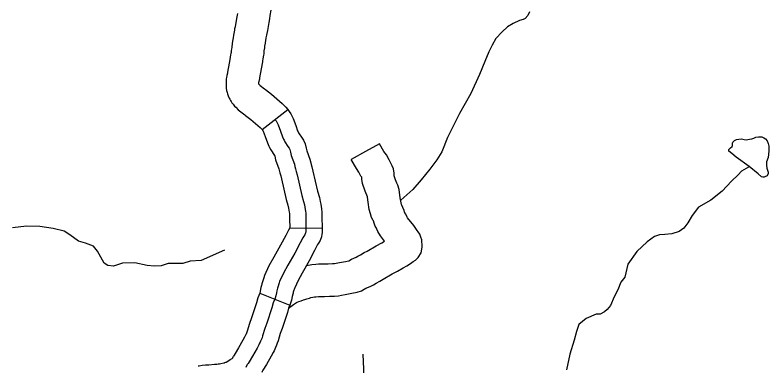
# Model space of a CAD drawing. Extents: x 1720274 to 1751788, y 372074 to 391887.
# Drawn here: x 1731398 to 1731949, y 379758 to 380014 of the extents above; entities that cross this region are included whole.
import ezdxf

# ---------------------------------------------------------------- set-up
doc = ezdxf.new("R2010")
doc.units = 0
for name, color, linetype in [('Level 32', 7, 'Continuous'), ('Level 35', 7, 'Continuous'), ('Level 45', 7, 'Continuous'), ('Level 46', 7, 'Continuous'), ('Level 5', 7, 'Continuous')]:
    doc.layers.add(name, color=color, linetype=linetype)

msp = doc.modelspace()

# ---------------------------------------------------------------- linework, layer by layer
at = {"layer": 'Level 32'}
for p, q in [((1731578.6, 379930.79), (1731597.31, 379945.34)), ((1731598.8, 379858.69), (1731622.5, 379859.01)), ((1731576.87, 379811.46), (1731598.86, 379802.6))]:
    msp.add_line(p, q, dxfattribs=at)
for points in [[(1731597.31, 379945.34), (1731598.39, 379943.95), (1731599.64, 379942.08), (1731601.37, 379938.7), (1731603.16, 379933.52), (1731604.56, 379929.77), (1731604.94, 379928.9), (1731605.3, 379928.21), (1731605.61, 379927.55), (1731607.31, 379925.02), (1731608.74, 379922.9), (1731609.94, 379920.23), (1731610.88, 379917.17), (1731611.34, 379915.05), (1731613.5, 379909), (1731614.19, 379906.33), (1731614.44, 379905.08), (1731614.95, 379903.45), (1731615.75, 379900.43), (1731619.13, 379885.67), (1731620.42, 379881.19), (1731621.08, 379878.11), (1731621.48, 379876.14), (1731621.76, 379874.45), (1731622.04, 379872.88), (1731622.31, 379870.46), (1731622.31, 379867.61), (1731622.28, 379866.28), (1731622.28, 379864.67), (1731622.47, 379861.26), (1731622.5, 379859.01)], [(1731587.96, 379938.07), (1731588.77, 379937.02), (1731589.4, 379936.08), (1731590.44, 379934.05), (1731592, 379929.51), (1731593.57, 379925.34), (1731594.24, 379923.77), (1731594.71, 379922.89), (1731595.29, 379921.69), (1731597.47, 379918.4), (1731598.36, 379917.1), (1731598.83, 379916.05), (1731599.4, 379914.18), (1731599.92, 379911.78), (1731602.16, 379905.52), (1731602.63, 379903.69), (1731602.94, 379902.13), (1731603.57, 379900.15), (1731604.25, 379897.59), (1731607.65, 379882.7), (1731608.92, 379878.31), (1731609.48, 379875.7), (1731609.83, 379873.98), (1731610.08, 379872.46), (1731610.3, 379871.18), (1731610.46, 379869.79), (1731610.46, 379867.75), (1731610.43, 379866.42), (1731610.43, 379864.35), (1731610.62, 379860.85), (1731610.65, 379858.5), (1731610.62, 379857.45), (1731610.56, 379856.82), (1731610.46, 379855.93), (1731610.37, 379855.35), (1731610.15, 379854.72), (1731609.7, 379853.96), (1731608.97, 379852.84), (1731608.4, 379851.76), (1731606.46, 379848.04), (1731602.55, 379840.54), (1731597.46, 379831.75), (1731594.24, 379825.91), (1731591.42, 379819.74), (1731591.09, 379818.87), (1731590.93, 379818.21), (1731590.31, 379816.55), (1731589.89, 379815.1), (1731589.64, 379814.11), (1731589.4, 379812.99), (1731589.11, 379811.58), (1731588.53, 379809.35), (1731587.87, 379807.03)], [(1731578.6, 379930.79), (1731579.15, 379930.09), (1731579.16, 379930.07), (1731579.51, 379929.39), (1731580.85, 379925.5), (1731582.57, 379920.9), (1731583.55, 379918.64), (1731584.12, 379917.56), (1731584.96, 379915.82), (1731587.64, 379911.79), (1731587.82, 379911.52), (1731587.93, 379911.18), (1731588.51, 379908.51), (1731590.82, 379902.04), (1731591.07, 379901.06), (1731591.45, 379899.18), (1731592.19, 379896.85), (1731592.74, 379894.75), (1731596.18, 379879.74), (1731597.42, 379875.43), (1731597.88, 379873.28), (1731598.17, 379871.83), (1731598.4, 379870.46), (1731598.57, 379869.49), (1731598.61, 379869.12), (1731598.61, 379867.89), (1731598.58, 379866.56), (1731598.58, 379864.03), (1731598.78, 379860.45), (1731598.8, 379858.69)], [(1731598.8, 379858.94), (1731598.76, 379858.88), (1731597.91, 379857.27), (1731595.95, 379853.52), (1731592.17, 379846.25), (1731587.15, 379837.59), (1731583.64, 379831.24), (1731580.48, 379824.31), (1731579.77, 379822.43), (1731579.59, 379821.74), (1731579.04, 379820.26), (1731578.44, 379818.17), (1731578.11, 379816.83), (1731577.81, 379815.47), (1731577.56, 379814.27), (1731577.09, 379812.46), (1731576.87, 379811.46)], [(1731622.5, 379859.01), (1731622.51, 379858.4), (1731622.45, 379856.68), (1731622.35, 379855.6), (1731622.21, 379854.32), (1731621.89, 379852.4), (1731620.96, 379849.73), (1731619.78, 379847.72), (1731619.18, 379846.81), (1731618.89, 379846.25), (1731616.97, 379842.57), (1731612.94, 379834.83), (1731607.78, 379825.91), (1731604.83, 379820.58), (1731602.4, 379815.26), (1731602.26, 379814.68), (1731601.57, 379812.84), (1731601.34, 379812.04), (1731601.18, 379811.39), (1731600.98, 379810.51), (1731600.65, 379808.9), (1731599.96, 379806.24), (1731598.86, 379802.6)], [(1731576.87, 379811.46), (1731575.49, 379808.01), (1731574.43, 379804.19), (1731570.76, 379793.39), (1731569.31, 379789.23), (1731567.7, 379783.72), (1731567.42, 379782.89), (1731567.14, 379782.18), (1731566.63, 379780.91), (1731566.54, 379780.69), (1731566.32, 379780.26), (1731565.77, 379779.21), (1731564.59, 379777.06), (1731561.38, 379771.4), (1731558.9, 379767.28), (1731558.18, 379766.05), (1731557.79, 379765.38)], [(1731587.87, 379807.03), (1731586.73, 379804.21), (1731585.76, 379800.71), (1731581.97, 379789.54), (1731580.6, 379785.61), (1731579, 379780.18), (1731578.57, 379778.88), (1731578.17, 379777.85), (1731577.57, 379776.35), (1731577.24, 379775.58), (1731576.84, 379774.81), (1731576.24, 379773.65), (1731574.94, 379771.28), (1731571.61, 379765.41), (1731569.08, 379761.22), (1731568.42, 379760.08), (1731568.05, 379759.45)], [(1731598.86, 379802.6), (1731597.97, 379800.41), (1731597.09, 379797.22), (1731593.17, 379785.69), (1731591.89, 379781.99), (1731590.31, 379776.63), (1731589.72, 379774.87), (1731589.2, 379773.51), (1731588.51, 379771.79), (1731587.94, 379770.47), (1731587.36, 379769.37), (1731586.71, 379768.09), (1731585.29, 379765.5), (1731581.84, 379759.43), (1731579.26, 379755.16), (1731578.65, 379754.11), (1731578.31, 379753.51)], [(1731531.98, 379758.3), (1731532.72, 379758.44), (1731534.88, 379758.81), (1731537.3, 379759.07), (1731539.67, 379759.11), (1731543.76, 379759.49), (1731545.69, 379759.6), (1731546.53, 379759.69), (1731547.24, 379759.78), (1731547.62, 379759.83), (1731548.39, 379759.99), (1731550.73, 379760.49), (1731551.16, 379760.58), (1731551.49, 379760.68), (1731552.2, 379760.92), (1731552.4, 379760.99), (1731552.44, 379761.01), (1731553.52, 379761.69), (1731555.32, 379762.85), (1731556.37, 379763.52), (1731556.65, 379763.71), (1731556.73, 379763.79), (1731557.15, 379764.24), (1731557.79, 379765.38)], [(1731566.94, 379757.46), (1731568.05, 379759.45)]]:
    msp.add_lwpolyline(points, dxfattribs=at)
at = {"layer": 'Level 35'}
for points in [[(1731773.81, 380016.45), (1731772.64, 380013.91), (1731770.7, 380011.58), (1731769.14, 380010.99), (1731766.61, 380010.21), (1731761.94, 380008.07), (1731757.65, 380005.53), (1731753.95, 380001.83), (1731749.28, 379997.16), (1731746.56, 379992.28), (1731744.22, 379987.41), (1731741.1, 379980.2), (1731737.41, 379970.85), (1731730.98, 379957.01), (1731722.61, 379942.4), (1731713.85, 379924.86), (1731709.76, 379914.34), (1731706.25, 379908.49), (1731701, 379901.67), (1731694.77, 379894.07), (1731688.54, 379886.86), (1731679.97, 379879.07)], [(1731928.55, 379923.83), (1731930.43, 379923.46), (1731931.98, 379923.23), (1731934.39, 379923.64), (1731936.17, 379923.83), (1731937.67, 379924.43), (1731939.02, 379925.03), (1731940.96, 379925.48), (1731942.16, 379925.48), (1731943.35, 379925.48), (1731944.85, 379924.73), (1731946.05, 379923.83), (1731947.24, 379922.33), (1731947.99, 379920.54), (1731948.59, 379918.44), (1731948.59, 379915), (1731947.99, 379910.35), (1731946.94, 379907.06), (1731946.94, 379904.81), (1731947.09, 379902.57), (1731948.14, 379899.57), (1731947.99, 379898.53), (1731947.24, 379897.03), (1731945.6, 379896.13), (1731945, 379895.98), (1731944.25, 379895.98), (1731943.06, 379896.28), (1731940.66, 379898.38), (1731934.08, 379903.62), (1731924.66, 379910.65), (1731921.51, 379913.2), (1731919.42, 379915), (1731919.27, 379916.04), (1731920.47, 379917.24), (1731921.81, 379918.29), (1731921.96, 379919.04), (1731921.96, 379919.79), (1731921.96, 379920.69), (1731922.26, 379921.58), (1731923.46, 379922.63), (1731924.81, 379923.38), (1731926.6, 379923.68), (1731928.55, 379923.83)], [(1731933.69, 379903.17), (1731928.64, 379900.22), (1731926.12, 379897.69), (1731921.28, 379893.06), (1731914.54, 379885.68), (1731906.12, 379879.15), (1731897.07, 379874.1), (1731892.44, 379867.99), (1731889.49, 379862.72), (1731886.55, 379858.72), (1731883.18, 379856.4), (1731877.71, 379854.51), (1731872.66, 379854.09), (1731868.66, 379853.88), (1731865.08, 379852.61), (1731859.82, 379848.82), (1731852.24, 379841.66), (1731845.51, 379832.6), (1731843.4, 379822.91), (1731840.45, 379819.33), (1731838.35, 379813.85), (1731835.61, 379808.79), (1731832.88, 379802.47), (1731830.56, 379799.52), (1731828.67, 379797.84), (1731825.3, 379796.15), (1731822.56, 379795.94), (1731815.2, 379792.78), (1731809.94, 379788.57), (1731808.04, 379783.3), (1731806.36, 379777.19), (1731803.2, 379766.87), (1731800.89, 379755.5)], [(1731551.26, 379842.65), (1731534.18, 379835.24), (1731526.21, 379834.67), (1731520.8, 379832.96), (1731516.24, 379832.96), (1731509.98, 379832.96), (1731504.85, 379831.25), (1731499.72, 379830.96), (1731494.6, 379831.53), (1731485.77, 379833.53), (1731476.6, 379833.16), (1731470.14, 379830.92), (1731465.92, 379831.42), (1731463.43, 379833.16), (1731460.95, 379837.64), (1731458.47, 379841.86), (1731455.49, 379845.59), (1731449.77, 379847.83), (1731444.56, 379849.32), (1731438.35, 379853.8), (1731434.12, 379856.53), (1731425.98, 379858.62), (1731416.3, 379860.04), (1731406.61, 379860.33), (1731396.36, 379858.9)]]:
    msp.add_lwpolyline(points, dxfattribs=at)
at = {"layer": 'Level 45'}
for points in [[(1731585.02, 380017.68), (1731584.37, 380013.94), (1731584, 380011.35), (1731583.51, 380008.74), (1731582.55, 380002.92), (1731582.08, 380000.69), (1731581.84, 379999.58), (1731581.65, 379998.54), (1731581.45, 379997.61), (1731581.36, 379997.05), (1731581.18, 379995.92), (1731580.84, 379993.68), (1731580.44, 379991.47), (1731580.29, 379990.38), (1731579.99, 379987.99), (1731579.77, 379985.91), (1731579.59, 379984.9), (1731579.46, 379983.64), (1731579.18, 379981.98), (1731579.02, 379981.15), (1731578.98, 379980.93), (1731578.92, 379980.16), (1731577.98, 379974.85), (1731576.79, 379968.43), (1731576.62, 379967.44), (1731576.09, 379964.95), (1731576.01, 379964.56), (1731575.99, 379964.46), (1731575.99, 379964.04), (1731575.99, 379963.93), (1731576.62, 379963.31), (1731577.17, 379962.69), (1731580.34, 379960.31), (1731581.03, 379959.78)], [(1731560.62, 380015.24), (1731560.17, 380012.87), (1731559.26, 380007.32), (1731558.9, 380005.65), (1731558.59, 380004.18), (1731558.4, 380003.17), (1731558.14, 380001.97), (1731557.95, 380000.77), (1731557.76, 379999.57), (1731557.45, 379997.55), (1731557.02, 379995.13), (1731556.79, 379993.44), (1731556.45, 379990.72), (1731556.3, 379989.27), (1731556.11, 379988.24), (1731555.96, 379986.81), (1731555.87, 379986.25), (1731555.66, 379985.23), (1731555.42, 379983.59), (1731555.38, 379983.15), (1731554.66, 379979.09), (1731553.44, 379972.54), (1731553.33, 379971.85), (1731552.93, 379969.98), (1731552.65, 379968.7), (1731552.5, 379967.62), (1731552.29, 379966.24), (1731552.29, 379964.78), (1731552.29, 379964.04), (1731552.29, 379963.48), (1731552.29, 379962.55), (1731552.4, 379960.84), (1731552.7, 379959.06), (1731553.11, 379957.58), (1731553.34, 379956.77), (1731553.8, 379955.27), (1731554.54, 379953.69), (1731555, 379952.76), (1731555.51, 379951.85), (1731555.99, 379951.07), (1731556.55, 379950.24), (1731557.4, 379949.11), (1731558.57, 379947.84), (1731559.36, 379947.05), (1731561.03, 379945.17), (1731566.02, 379941.42), (1731566.62, 379940.96)], [(1731581.03, 379959.78), (1731585.36, 379956.46), (1731593.38, 379949.6), (1731595.87, 379947.04), (1731597.31, 379945.34)], [(1731566.62, 379940.96), (1731570.44, 379938.04), (1731577.16, 379932.29), (1731578.37, 379931.04), (1731578.6, 379930.79)]]:
    msp.add_lwpolyline(points, dxfattribs=at)
at = {"layer": 'Level 46'}
for points in [[(1731597.96, 379800.38), (1731601.56, 379802.99), (1731603.76, 379804.51), (1731604.28, 379804.8), (1731605.35, 379805.22), (1731607.1, 379805.86), (1731608.76, 379806.5), (1731609.75, 379806.84), (1731611.17, 379807.27), (1731613.22, 379807.82), (1731614.26, 379808.07), (1731615.56, 379808.33), (1731616.96, 379808.56), (1731617.82, 379808.7), (1731619.67, 379808.86), (1731620.99, 379808.95), (1731622.41, 379808.99), (1731624.14, 379808.96), (1731627.77, 379809.05), (1731631.5, 379809.28), (1731634.37, 379809.49), (1731636.62, 379809.9), (1731639.34, 379810.34), (1731644.16, 379811.28), (1731647.93, 379812.02), (1731651.09, 379813.11), (1731653.09, 379814.16), (1731654.4, 379814.88), (1731657.6, 379816.3), (1731659.86, 379817.47), (1731661.96, 379818.66), (1731664.52, 379820.07), (1731667.1, 379821.44), (1731673.59, 379825.33), (1731677.37, 379827.38), (1731681.7, 379829.82), (1731684.28, 379831.28), (1731687.03, 379832.92), (1731688.95, 379834.35), (1731690.5, 379835.51), (1731692.45, 379837.47), (1731694.67, 379840.8), (1731695.41, 379844.85), (1731695.41, 379846.23), (1731695.41, 379847.3), (1731695.3, 379848.42), (1731695.11, 379850.26), (1731694.5, 379852.11), (1731693.7, 379854.35), (1731692.57, 379856.05), (1731691.92, 379857.08), (1731689.31, 379860.72), (1731684.7, 379866.34), (1731684.42, 379866.85), (1731683.49, 379868.89), (1731682.86, 379869.97), (1731682.75, 379870.19), (1731682.68, 379870.44), (1731682.3, 379871.75), (1731681.45, 379873.94), (1731680.55, 379875.58), (1731680.38, 379875.9), (1731680.34, 379876.02), (1731680.05, 379877.14), (1731679.52, 379880.87), (1731678.77, 379887), (1731677.74, 379890.21), (1731676.97, 379891.69), (1731675.96, 379894.1), (1731674.98, 379897.01), (1731674.96, 379897.08), (1731674.96, 379897.6), (1731674.96, 379898.82), (1731674.58, 379901.91), (1731673.68, 379904.16), (1731672.95, 379905.73), (1731671.36, 379908.48), (1731669.33, 379912.12), (1731667.59, 379914.66), (1731664.42, 379920.37), (1731654.06, 379914.62), (1731643.7, 379908.87)], [(1731611.08, 379831.61), (1731614.87, 379832.23), (1731617.89, 379832.5), (1731619.91, 379832.63), (1731622.25, 379832.69), (1731624.02, 379832.67), (1731626.74, 379832.73), (1731629.9, 379832.93), (1731631.37, 379833.04), (1731632.62, 379833.26), (1731635.19, 379833.67), (1731639.6, 379834.54), (1731641.71, 379834.95), (1731641.89, 379835.05), (1731643.86, 379836.13), (1731647.34, 379837.68), (1731648.57, 379838.31), (1731650.4, 379839.35), (1731653.23, 379840.91), (1731655.42, 379842.08), (1731661.86, 379845.93), (1731665.92, 379848.13), (1731668.02, 379849.31), (1731664.94, 379853.06), (1731663.2, 379856.26), (1731662.44, 379857.93), (1731662.02, 379858.65), (1731661.19, 379860.31), (1731660.32, 379862.37), (1731659.87, 379864.01), (1731659.66, 379864.39), (1731658.56, 379866.5), (1731657.65, 379869.14), (1731656.77, 379872.47), (1731656.03, 379877.76), (1731655.57, 379881.46), (1731655.51, 379881.57), (1731653.77, 379885.73), (1731651.89, 379891.3), (1731651.37, 379894.51), (1731651.3, 379895.83), (1731650.74, 379896.79), (1731649.17, 379899.62), (1731647.41, 379902.17), (1731643.7, 379908.87)]]:
    msp.add_lwpolyline(points, dxfattribs=at)
at = {"layer": 'Level 5'}
msp.add_lwpolyline([(1731652.11, 379766.92), (1731660.67, 379575.2)], dxfattribs=at)

doc.saveas('drawing.dxf')
